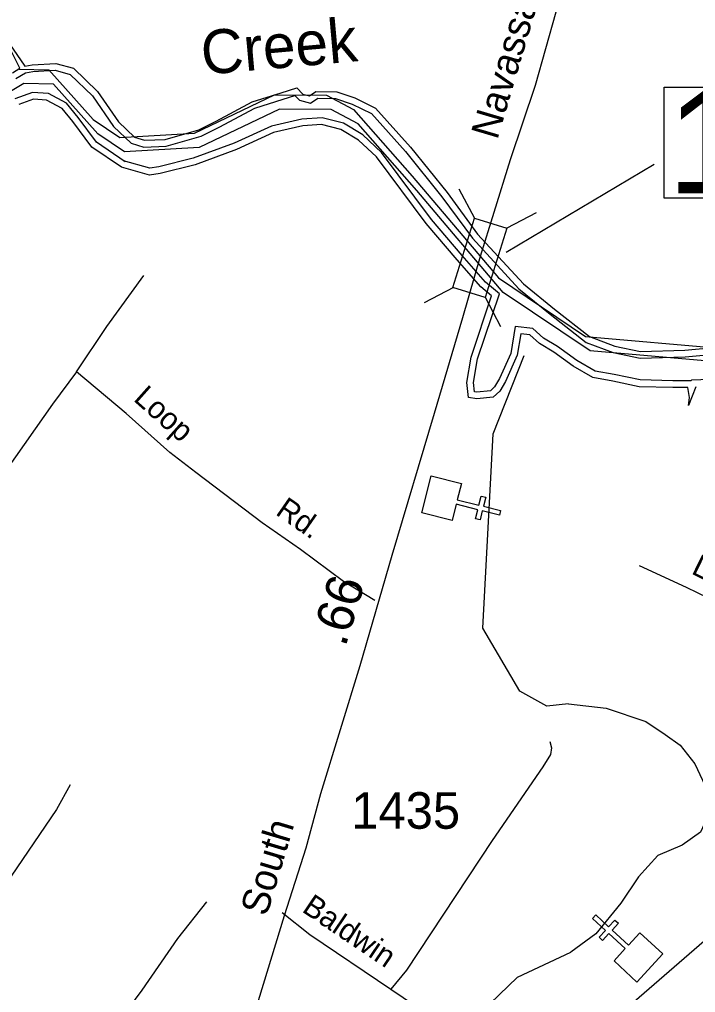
# Model space of a CAD drawing. Extents: x 2104537 to 2336408, y 34176 to 229611.
# Drawn here: x 2300451 to 2302763, y 179477 to 182804 of the extents above; entities that cross this region are included whole.
import ezdxf

# ---------------------------------------------------------------- set-up
doc = ezdxf.new("R2010")
doc.units = 0
for name, color, linetype in [('Exist Boundary Political City Limit New', 7, 'Continuous'), ('Exist Cultural Church CELL', 7, 'Continuous'), ('Exist Hydrographic Buffer Line', 7, 'Continuous'), ('Exist Hydrographic Creek Double Shore', 7, 'Continuous'), ('Exist Hydrographic Misc Water Feature', 7, 'Continuous'), ('Exist Road Non-System Type 51', 7, 'Continuous'), ('Exist Road Non-System Type 51 Label', 7, 'Continuous'), ('Exist Road Secondary Mileage Hundredths English Label', 7, 'Continuous'), ('Exist Road Secondary Structure Standard Bridge CELL', 7, 'Continuous'), ('Exist Road Secondary Structure Standard Bridge Number Label', 7, 'Continuous'), ('Exist Road Secondary Type 51 Attributed', 7, 'Continuous'), ('Exist Road Secondary Type 51 Label', 7, 'Continuous'), ('Exist Road Secondary Type 51 Number Label', 7, 'Continuous'), ('Map Preparation Boundary City Limit Buffer Line', 7, 'Continuous'), ('Old_Level_32', 7, 'Continuous')]:
    doc.layers.add(name, color=color, linetype=linetype)

msp = doc.modelspace()

# ---------------------------------------------------------------- linework, layer by layer
at = {"layer": 'Exist Boundary Political City Limit New'}
for points in [[(2300450.2, 182634.4), (2300551.5, 182631.9), (2300703, 182462.3), (2300795, 182400.4), (2301049.2, 182415.9), (2301323.8, 182546.5), (2301500.8, 182545.3), (2301593.5, 182496.5), (2301793.5, 182268.2), (2302088.5, 181920.3), (2302386.5, 181720.6), (2302856.5, 181679)], [(2300719, 182413.1), (2300567.5, 182582.7), (2300466.2, 182585.2), (2300299.8, 182486.2)], [(2302872.5, 181629.8), (2302402.5, 181671.4), (2302104.5, 181871.1), (2301809.5, 182219), (2301609.5, 182447.2), (2301516.8, 182496.1), (2301339.8, 182497.3), (2301065.2, 182366.7), (2300811, 182351.1), (2300719, 182413.1)]]:
    msp.add_lwpolyline(points, dxfattribs=at)
at = {"layer": 'Exist Cultural Church CELL'}
for points in [[(2301962.1, 181217.6), (2301948.2, 181162.4), (2302022.1, 181143.8), (2302029.9, 181174.8), (2302045.4, 181170.9), (2302037.5, 181139.8), (2302095.8, 181125.1), (2302091.9, 181109.6), (2302033.6, 181124.3), (2302025.8, 181093.3), (2302010.3, 181097.2), (2302018.1, 181128.2), (2301944.3, 181146.9), (2301930.1, 181091), (2301826.9, 181117.1), (2301858.9, 181243.8)], [(2302483.9, 179585.7), (2302522.4, 179627.6), (2302466.4, 179679.2), (2302444.7, 179655.7), (2302433, 179666.5), (2302454.7, 179690), (2302410.5, 179730.8), (2302421.3, 179742.6), (2302465.5, 179701.8), (2302487.2, 179725.3), (2302499, 179714.5), (2302477.3, 179691), (2302533.3, 179639.4), (2302572.4, 179681.7), (2302650.7, 179609.5), (2302562.1, 179513.5)]]:
    msp.add_lwpolyline(points, close=True, dxfattribs=at)
at = {"layer": 'Exist Hydrographic Buffer Line'}
for points in [[(2300438.8, 182602), (2300472.3, 182621.7), (2300497.5, 182626.2), (2300573, 182630.4), (2300624.8, 182616.5), (2300700.8, 182543.2), (2300772.3, 182438.7), (2300833.2, 182381.1), (2300876.4, 182368), (2300953, 182371.3), (2301072.4, 182405.4), (2301134.2, 182436.3), (2301256.3, 182501.1), (2301352.5, 182531.7), (2301392.8, 182544), (2301408.3, 182528.6), (2301446.6, 182518.3), (2301471.6, 182535), (2301532.3, 182533.7), (2301588.8, 182514.4), (2301654.9, 182482.7), (2301770.7, 182352.4), (2301895.2, 182198.2), (2301999.9, 182055.9), (2302158.3, 181883.8), (2302265.5, 181796.1), (2302389.2, 181699.9), (2302480.6, 181665.2), (2302572.9, 181646.4), (2302726.7, 181651), (2302814.5, 181658.6)], [(2300813.2, 182317.7), (2300715.1, 182384.1), (2300651.6, 182469.3), (2300612.7, 182518), (2300550.5, 182550.9), (2300496.2, 182554.5), (2300435.1, 182532.9)], [(2302812.3, 181573.1), (2302748.3, 181571.2), (2302747.3, 181568.7), (2302685.4, 181568.7), (2302573.1, 181571.6), (2302483.9, 181590.6), (2302418.9, 181601.9), (2302356.5, 181638), (2302291.1, 181685.6), (2302243, 181714.8), (2302206.2, 181748.2), (2302145.9, 181754), (2302131, 181662.7), (2302092.6, 181577.1), (2302075.5, 181548.3), (2302061.2, 181534.9), (2302015.3, 181530.1), (2302007.2, 181531.4), (2302003.6, 181562.9), (2302017.6, 181644.4), (2302092.1, 181866.3), (2302044.2, 181906.6), (2301965, 181997.6), (2301859.8, 182120.7), (2301689.1, 182349.9), (2301624.8, 182409.5), (2301558.8, 182449.8), (2301486.3, 182468), (2301416.8, 182463.1), (2301313, 182439.8), (2301184.9, 182381), (2301045.4, 182329.6), (2300928.3, 182300.3), (2300897.1, 182295.3), (2300806.6, 182320.8)]]:
    msp.add_lwpolyline(points, dxfattribs=at)
at = {"layer": 'Exist Hydrographic Creek Double Shore'}
for points in [[(2300427.8, 182622.2), (2300453.2, 182637.1), (2300401, 182740)], [(2300417.4, 182720.6), (2300469.6, 182644.6), (2300494.9, 182649.1), (2300575.4, 182653.5), (2300636.4, 182637.1), (2300718.4, 182558.1), (2300789.9, 182453.7), (2300845, 182401.5), (2300879.3, 182391.1), (2300949.3, 182394.1), (2301064.1, 182426.9), (2301123.7, 182456.7), (2301247.3, 182522.3), (2301345.7, 182553.6), (2301399.3, 182570), (2301420.2, 182549.2), (2301442.5, 182543.2), (2301464.9, 182558.1), (2301536.4, 182556.6), (2301597.5, 182535.7), (2301669, 182501.4), (2301788.2, 182367.2), (2301913.3, 182212.2), (2302017.6, 182070.5), (2302174.1, 181900.6), (2302279.9, 181814.1), (2302400.6, 181720.1), (2302487, 181687.3), (2302574.9, 181669.4), (2302725.4, 181673.9), (2302811.8, 181681.4)], [(2300800.3, 182298.7), (2300699, 182367.3), (2300633.5, 182455.2), (2300597.7, 182500), (2300544.1, 182528.3), (2300499.4, 182531.3), (2300448.7, 182513.4)], [(2302764.1, 181548.7), (2302738.8, 181484.6), (2302741.8, 181511.4), (2302735.8, 181545.7), (2302685.1, 181545.7), (2302570.4, 181548.7), (2302479.5, 181568.1), (2302411, 181580), (2302343.9, 181618.8), (2302278.4, 181666.5), (2302229.2, 181696.3), (2302196.4, 181726.1), (2302165.1, 181729.1), (2302153.2, 181656), (2302113, 181566.6), (2302093.6, 181533.8), (2302071.3, 181512.9), (2302014.7, 181506.9), (2301986.3, 181511.4), (2301980.4, 181563.6), (2301995.3, 181650.1), (2302065.3, 181858.8), (2302028.1, 181890.1), (2301947.6, 181982.6), (2301841.8, 182106.3), (2301672, 182334.4), (2301610.9, 182391.1), (2301549.8, 182428.4), (2301484.2, 182444.8), (2301420.2, 182440.3), (2301320.3, 182417.9), (2301193.7, 182359.8), (2301052.1, 182307.6), (2300932.9, 182277.8), (2300895.7, 182271.8), (2300800.3, 182298.7)]]:
    msp.add_lwpolyline(points, dxfattribs=at)
at = {"layer": 'Exist Hydrographic Misc Water Feature'}
for points in [[(2302327.9, 180464.7), (2302254.5, 180456.3), (2302161.4, 180507.3), (2302035.5, 180723), (2302070.3, 181388.1), (2302176.3, 181655)], [(2302327.9, 180464.7), (2302456.8, 180449.2), (2302592.2, 180404.1), (2302658.6, 180359.7), (2302710.1, 180323.5), (2302760.5, 180259.1), (2302804, 180166.5), (2302810.1, 180106.5), (2302801.5, 180072.1), (2302779, 180025.2), (2302716.6, 179980.8), (2302634, 179945.6), (2302567.2, 179873.2), (2302506.9, 179783.1), (2302422, 179677.9), (2302336.5, 179615.1)], [(2301663.5, 177653.7), (2301693.4, 178086), (2301796.4, 178618.7), (2301782.4, 179169.9), (2301840.5, 179227.9), (2302154.4, 179530.1), (2302336.5, 179615.1)]]:
    msp.add_lwpolyline(points, dxfattribs=at)
at = {"layer": 'Exist Road Non-System Type 51'}
msp.add_line((2301721.2, 179488.9), (2302226.3, 179149.5), dxfattribs=at)
for points in [[(2300646.7, 181599.4), (2300749.7, 181754.1), (2300876.1, 181929.1)], [(2300646.7, 181599.4), (2300563.9, 181488.5), (2300221.9, 181001.8), (2300115.4, 180855)], [(2301665.7, 180818), (2301559.4, 180883), (2301412.2, 180992.2), (2301281.5, 181082.9), (2301053.9, 181254.9), (2300965.1, 181323.9), (2300816.1, 181456.7), (2300646.7, 181599.4)], [(2303215.6, 180623.6), (2302962.9, 180741.6), (2302844.1, 180807.1), (2302732, 180862.4), (2302570.9, 180936.1)], [(2302226.3, 179149.5), (2302269.9, 179199.8), (2302339.9, 179262.1), (2303022, 179853.6), (2303062.2, 179899.4), (2303093.9, 179960.4), (2303118.3, 180047.7), (2303190.7, 180242.6), (2303213.8, 180313.4), (2303227.3, 180428.1), (2303219.9, 180515.8), (2303215.6, 180623.6)], [(2302264.1, 180335.4), (2302270.2, 180313.7), (2302266.5, 180291.4), (2302240.7, 180249.3), (2302067, 179997.8), (2301775, 179553.5), (2301721.2, 179488.9)], [(2300625.2, 180187.5), (2300578, 180102.8), (2300404.1, 179847.4), (2300109.5, 179438.9), (2300006.6, 179308.4)], [(2301090.7, 179787.5), (2300991.9, 179662.5), (2300869.4, 179485.5), (2300586.8, 179103.3), (2300485.9, 178974.4)], [(2301349.1, 179751.6), (2301443.8, 179676.3), (2301721.2, 179488.9)]]:
    msp.add_lwpolyline(points, dxfattribs=at)
at = {"layer": 'Exist Road Secondary Structure Standard Bridge CELL'}
for p, q in [((2301953.8, 182225.2), (2302006.6, 182125.1)), ((2302217.3, 182143.6), (2302117.2, 182090.8)), ((2301935.3, 181887.6), (2301835.2, 181834.9)), ((2302043.4, 181854.2), (2302096.2, 181754.1))]:
    msp.add_line(p, q, dxfattribs=at)
msp.add_lwpolyline([(2302117.2, 182090.8), (2302043.9, 181854), (2301933.3, 181888.3), (2302006.6, 182125.1)], close=True, dxfattribs=at)
at = {"layer": 'Exist Road Secondary Structure Standard Bridge Number Label'}
msp.add_line((2302115.5, 182008.4), (2302620.7, 182309.8), dxfattribs=at)
msp.add_lwpolyline([(2302655, 182572.6), (2302972, 182572.6), (2302972, 182193.2), (2302655, 182193.2)], close=True, dxfattribs=at)
at = {"layer": 'Exist Road Secondary Type 51 Attributed'}
for points in [[(2302027.9, 181995.3), (2302073.8, 182145.7), (2302130.4, 182324.9), (2302215.8, 182579.1), (2302286.6, 182830.7), (2302329.4, 182989.1), (2302353.6, 183069.3), (2302422.6, 183289.2), (2302472.9, 183462.5), (2302510.1, 183567), (2302556.1, 183699.8), (2302587.3, 183797.7), (2302630.9, 183934.8), (2302653.2, 184027.7), (2302715.3, 184228.2)], [(2301010.5, 178601.2), (2301060.1, 178763.9), (2301138.4, 179022.4), (2301191.2, 179188.9), (2301256.4, 179408.8), (2301357, 179740.6), (2301431.5, 179971.7), (2301481.8, 180158), (2301615.9, 180596), (2301725.8, 180972.5), (2301870.4, 181458.6), (2301967.2, 181784.7), (2302008.6, 181927.6), (2302027.9, 181995.3)]]:
    msp.add_lwpolyline(points, dxfattribs=at)
at = {"layer": 'Map Preparation Boundary City Limit Buffer Line'}
for points in [[(2300450.2, 182634.4), (2300551.5, 182631.9), (2300703, 182462.3), (2300795, 182400.4), (2301049.2, 182415.9), (2301323.8, 182546.5), (2301500.8, 182545.3), (2301593.5, 182496.5), (2301793.5, 182268.2), (2302088.5, 181920.3), (2302386.5, 181720.6), (2302856.5, 181679)], [(2300719, 182413.1), (2300567.5, 182582.7), (2300466.2, 182585.2), (2300299.8, 182486.2)], [(2302872.5, 181629.8), (2302402.5, 181671.4), (2302104.5, 181871.1), (2301809.5, 182219), (2301609.5, 182447.2), (2301516.8, 182496.1), (2301339.8, 182497.3), (2301065.2, 182366.7), (2300811, 182351.1), (2300719, 182413.1)]]:
    msp.add_lwpolyline(points, dxfattribs=at)

# ---------------------------------------------------------------- texts
at = {"layer": 'Exist Road Non-System Type 51 Label'}
for s, rotation, p in [('Loop', 318.2866, (2300838, 181503.1)), ('Rd.', 325.2312, (2301323.5, 181113.7)), ('Live', 333.7523, (2302744.7, 180911)), ('Baldwin', 325.9611, (2301413.8, 179756))]:
    msp.add_text(s, height=75, rotation=rotation, dxfattribs=at).set_placement(p)
at = {"layer": 'Exist Road Secondary Mileage Hundredths English Label'}
msp.add_text('.66', height=125, rotation=72.9729, dxfattribs=at).set_placement((2301565.5, 180656.1))
at = {"layer": 'Exist Road Secondary Structure Standard Bridge Number Label'}
msp.add_text('1', height=350, dxfattribs=at).set_placement((2302667.6, 182210))
at = {"layer": 'Exist Road Secondary Type 51 Label'}
for s, rotation, p in [('Navassa', 73.5357, (2302084.8, 182390)), ('South', 73.2917, (2301296.2, 179734.8))]:
    msp.add_text(s, height=95, rotation=rotation, dxfattribs=at).set_placement(p)
at = {"layer": 'Exist Road Secondary Type 51 Number Label'}
msp.add_text('1435', height=125, dxfattribs=at).set_placement((2301585.9, 180037.4))
at = {"layer": 'Old_Level_32'}
msp.add_text('Creek', height=150, rotation=5.0673, dxfattribs=at).set_placement((2301078.5, 182614.6))

doc.saveas('drawing.dxf')
